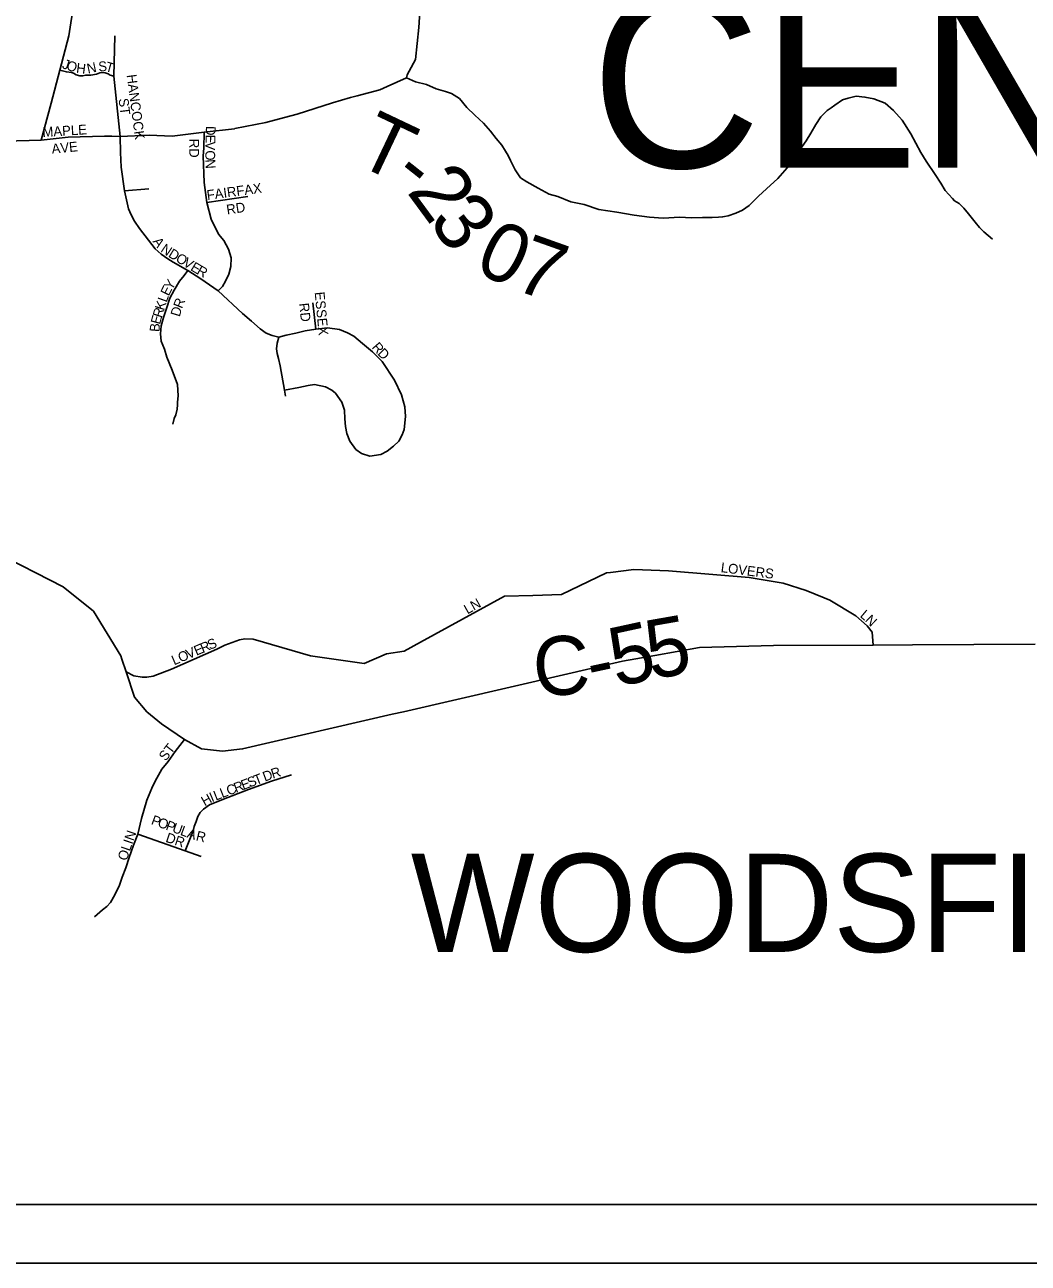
# Model space of a CAD drawing. Extents: x -15 to 405, y -40 to 87.
# Drawn here: x -11.965 to -10.942, y 34.004 to 35.267 of the extents above; entities that cross this region are included whole.
import ezdxf

# ---------------------------------------------------------------- set-up
doc = ezdxf.new("R2010")
doc.units = 0
for name, color, linetype in [('GM_P_State_Location', 7, 'Continuous'), ('GM_X_Airport_Text_Class_2', 7, 'Continuous'), ('GM_X_City_Street_Text', 7, 'Continuous'), ('GM_X_County_Road_Text', 7, 'Continuous'), ('GM_X_Minor_Lake', 7, 'Continuous'), ('GM_X_Minor_River', 7, 'Continuous'), ('GM_X_Rail_Line_Text', 7, 'Continuous'), ('GM_X_State_Location', 7, 'Continuous'), ('GM_X_Township_Text', 7, 'Continuous')]:
    doc.layers.add(name, color=color, linetype=linetype)

msp = doc.modelspace()

# ---------------------------------------------------------------- linework, layer by layer
at = {"layer": 'GM_P_State_Location'}
for points in [[(-11.576, 35.213), (-11.5751, 35.2162), (-11.5733, 35.2198), (-11.5667, 35.2319), (-11.5634, 35.2644), (-11.5601, 35.3189)], [(-11.5957, 35.2043), (-11.576, 35.213)], [(-11.576, 35.213), (-11.5666, 35.2089), (-11.5554, 35.2063), (-11.5457, 35.202), (-11.5361, 35.1992), (-11.5301, 35.1973), (-11.522, 35.1921), (-11.5143, 35.183), (-11.5063, 35.175), (-11.4974, 35.167), (-11.4901, 35.1587), (-11.4845, 35.1511), (-11.4788, 35.1443), (-11.4748, 35.1383), (-11.4723, 35.134), (-11.4699, 35.1288), (-11.4675, 35.124), (-11.465, 35.1192), (-11.463, 35.1164), (-11.4598, 35.1112), (-11.4533, 35.1072), (-11.4417, 35.1005), (-11.4304, 35.0946), (-11.4216, 35.0922), (-11.4083, 35.0867), (-11.3947, 35.084), (-11.3798, 35.0789), (-11.3614, 35.0762), (-11.3437, 35.0731), (-11.3281, 35.0712), (-11.3141, 35.0701), (-11.2972, 35.071), (-11.2856, 35.0703), (-11.274, 35.0707), (-11.2643, 35.0706), (-11.2576, 35.0709), (-11.2536, 35.0713), (-11.2516, 35.0717), (-11.248, 35.0725), (-11.24, 35.075), (-11.2332, 35.0782), (-11.2264, 35.0831), (-11.2168, 35.0924), (-11.2089, 35.1), (-11.1973, 35.1105), (-11.1878, 35.1214), (-11.1783, 35.1351), (-11.1683, 35.1488), (-11.1636, 35.1568), (-11.1584, 35.1656), (-11.1533, 35.1733), (-11.1469, 35.1797), (-11.1429, 35.1826), (-11.1389, 35.1854), (-11.1313, 35.1907), (-11.1253, 35.1923), (-11.1173, 35.1944), (-11.1084, 35.1935), (-11.0993, 35.1917), (-11.0876, 35.1873), (-11.0792, 35.1798), (-11.0703, 35.1698), (-11.0614, 35.1559), (-11.0513, 35.1371), (-11.046, 35.1283), (-11.0367, 35.1144), (-11.031, 35.1056), (-11.0266, 35.0984), (-11.0189, 35.09), (-11.017, 35.0878), (-11.0124, 35.0849), (-11.0076, 35.0801), (-11.0028, 35.0745), (-10.9959, 35.0661), (-10.9915, 35.0606), (-10.987, 35.0562), (-10.9782, 35.0486)], [(-11.7193, 35.1677), (-11.7004, 35.1727), (-11.6874, 35.1762), (-11.6514, 35.1875), (-11.6331, 35.193), (-11.6264, 35.1948)], [(-11.6264, 35.1948), (-11.6031, 35.201), (-11.5957, 35.2043)], [(-11.815, 35.1535), (-11.7822, 35.1578), (-11.7513, 35.1612), (-11.7509, 35.1613)], [(-11.7509, 35.1613), (-11.7193, 35.1677), (-11.7193, 35.1677)]]:
    msp.add_lwpolyline(points, dxfattribs=at)
at = {"layer": 'GM_X_City_Street_Text'}
for points in [[(-11.8745, 35.2147), (-11.8745, 35.2148), (-11.8734, 35.2558)], [(-11.9296, 35.2208), (-11.9227, 35.2191), (-11.9175, 35.2184), (-11.9155, 35.2178), (-11.9127, 35.2161), (-11.9091, 35.215), (-11.9062, 35.215), (-11.903, 35.2159), (-11.8978, 35.216), (-11.8922, 35.2169), (-11.8886, 35.2182), (-11.8866, 35.2186), (-11.8832, 35.2183), (-11.8802, 35.2172), (-11.8782, 35.216), (-11.8745, 35.2148)], [(-11.868, 35.1533), (-11.8745, 35.2147)], [(-11.7679, 34.9959), (-11.7636, 35.0005), (-11.7605, 35.0058), (-11.757, 35.013), (-11.7552, 35.0207), (-11.7546, 35.0295), (-11.7576, 35.0383), (-11.7622, 35.0474), (-11.7675, 35.0537), (-11.775, 35.069), (-11.7797, 35.0861), (-11.7824, 35.1064), (-11.7833, 35.1335), (-11.7827, 35.1415), (-11.7822, 35.1578)], [(-11.9485, 35.1497), (-11.9209, 35.1526), (-11.884, 35.1538), (-11.8766, 35.1536)], [(-11.8766, 35.1536), (-11.8765, 35.1536), (-11.868, 35.1533), (-11.8383, 35.1548), (-11.815, 35.1535)], [(-11.7003, 34.8948), (-11.6859, 34.8972), (-11.6763, 34.8994), (-11.6699, 34.9003), (-11.6587, 34.8982), (-11.6522, 34.8947), (-11.6485, 34.8916), (-11.6419, 34.8825), (-11.6393, 34.8741), (-11.6387, 34.8653), (-11.6381, 34.8577), (-11.6368, 34.8505), (-11.6338, 34.8426), (-11.6276, 34.8343), (-11.6219, 34.83), (-11.6134, 34.8274), (-11.6022, 34.8292), (-11.5955, 34.8326), (-11.5892, 34.8375), (-11.5837, 34.8425), (-11.5802, 34.849), (-11.5783, 34.8546), (-11.577, 34.8679), (-11.5776, 34.8775), (-11.5811, 34.8898), (-11.5882, 34.9049), (-11.6007, 34.9239), (-11.6105, 34.9337), (-11.6207, 34.9423), (-11.6297, 34.9497), (-11.6362, 34.9532), (-11.6443, 34.9566), (-11.6564, 34.9583), (-11.6685, 34.9567), (-11.6792, 34.955), (-11.6887, 34.9528), (-11.6987, 34.9506), (-11.7063, 34.9488), (-11.7128, 34.9505), (-11.7192, 34.9529), (-11.7253, 34.9572), (-11.7339, 34.9651), (-11.7433, 34.9729), (-11.7679, 34.9959), (-11.7858, 35.008), (-11.799, 35.0168), (-11.8138, 35.025), (-11.8195, 35.0285), (-11.826, 35.0332), (-11.8322, 35.0387), (-11.8392, 35.0477), (-11.8483, 35.0596), (-11.8533, 35.0671), (-11.8566, 35.0734), (-11.8595, 35.0797), (-11.8635, 35.098), (-11.8669, 35.1221), (-11.8676, 35.1369), (-11.868, 35.1533)], [(-11.8635, 35.098), (-11.8387, 35.0998)], [(-11.7797, 35.0861), (-11.7379, 35.092)], [(-11.8142, 34.8599), (-11.8128, 34.8659), (-11.8112, 34.8696), (-11.8098, 34.8752), (-11.8095, 34.8796), (-11.8095, 34.8824), (-11.8089, 34.8889), (-11.8095, 34.9005), (-11.815, 34.9152), (-11.8205, 34.9283), (-11.8227, 34.9363), (-11.8261, 34.9446), (-11.8267, 34.9522), (-11.8261, 34.9602), (-11.8238, 34.9687), (-11.8204, 34.9788), (-11.8174, 34.9885), (-11.8128, 34.9966), (-11.8074, 35.0059), (-11.8027, 35.0116), (-11.799, 35.0168)], [(-11.6685, 34.9567), (-11.6714, 34.9837)], [(-11.6994, 34.8885), (-11.7003, 34.8948), (-11.7049, 34.9196), (-11.7066, 34.9268), (-11.7079, 34.932), (-11.7084, 34.9368), (-11.7079, 34.9426), (-11.7063, 34.9488)], [(-11.3046, 34.7101), (-11.2265, 34.7036), (-11.1919, 34.6979), (-11.1682, 34.6903), (-11.1498, 34.6828)], [(-11.5616, 34.6378), (-11.4758, 34.6846), (-11.447, 34.6854)], [(-11.1498, 34.6828), (-11.1442, 34.6805), (-11.1178, 34.6647), (-11.106, 34.6545), (-11.101, 34.6478), (-11.0999, 34.6348)], [(-11.8618, 34.6073), (-11.8539, 34.6033), (-11.8455, 34.6019), (-11.8407, 34.602), (-11.8343, 34.6029), (-11.8156, 34.6102), (-11.7695, 34.6304), (-11.7612, 34.6346), (-11.7461, 34.6401), (-11.7409, 34.641), (-11.7324, 34.6408), (-11.6739, 34.6237), (-11.6192, 34.616), (-11.5962, 34.6258), (-11.5784, 34.6286), (-11.5616, 34.6378)], [(-11.8943, 34.3575), (-11.886, 34.3649), (-11.8817, 34.3682), (-11.8778, 34.3723), (-11.8735, 34.38), (-11.8685, 34.3898), (-11.8659, 34.3982), (-11.8621, 34.4075), (-11.8587, 34.418), (-11.8542, 34.4306), (-11.8498, 34.442), (-11.8463, 34.458), (-11.8407, 34.4765), (-11.8358, 34.4887), (-11.8323, 34.496), (-11.8254, 34.5081), (-11.8191, 34.5159), (-11.8117, 34.5261), (-11.8024, 34.5383)], [(-11.8015, 34.4249), (-11.7935, 34.4455), (-11.7924, 34.4499), (-11.7905, 34.4548), (-11.7886, 34.46), (-11.7863, 34.4641), (-11.7828, 34.4674), (-11.7769, 34.4719), (-11.7641, 34.477), (-11.7371, 34.4876), (-11.7136, 34.4961), (-11.6933, 34.5026)], [(-11.8498, 34.442), (-11.8015, 34.4249), (-11.7853, 34.4192)]]:
    msp.add_lwpolyline(points, dxfattribs=at)
at = {"layer": 'GM_X_State_Location'}
msp.add_line((-5.8735, 34.0644), (-14.8692, 34.0644), dxfattribs=at)
msp.add_lwpolyline([(-14.9291, 34.0044), (-14.9414, 42.1825), (-5.8257, 42.1825), (-5.8134, 34.0044)], close=True, dxfattribs=at)
for points in [[(-11.9385, 35.1873), (-11.9296, 35.2208), (-11.9202, 35.2561), (-11.8917, 35.441), (-11.8905, 35.4449), (-11.8845, 35.4644), (-11.8834, 35.47)], [(-12.3753, 35.067), (-12.3678, 35.1561), (-12.233, 35.1488), (-12.2014, 35.1444), (-12.1695, 35.1399), (-12.1199, 35.1436), (-11.9857, 35.1484), (-11.9485, 35.1497), (-11.9385, 35.1873)], [(-12.0182, 34.7421), (-11.9967, 34.7301), (-11.9262, 34.694), (-11.8952, 34.6694), (-11.8673, 34.6239), (-11.8662, 34.6205)], [(-11.3228, 34.6241), (-11.2771, 34.6322), (-11.2017, 34.6343), (-11.0999, 34.6348), (-11.0599, 34.635)], [(-11.0599, 34.635), (-10.9347, 34.6356)], [(-11.8662, 34.6205), (-11.8618, 34.6073), (-11.8533, 34.5815), (-11.8409, 34.5668), (-11.8258, 34.5544), (-11.8024, 34.5383), (-11.7849, 34.5288), (-11.7635, 34.5266), (-11.7431, 34.5289), (-11.5904, 34.5642)], [(-11.4157, 34.6045), (-11.3556, 34.6184), (-11.3228, 34.6241)], [(-11.5904, 34.5642), (-11.579, 34.5668), (-11.4157, 34.6045)]]:
    msp.add_lwpolyline(points, dxfattribs=at)
at = {"layer": 'GM_X_Township_Text'}
for points in [[(-11.447, 34.6854), (-11.4178, 34.6863), (-11.372, 34.7084), (-11.3677, 34.7089)], [(-11.3677, 34.7089), (-11.3442, 34.7118), (-11.3087, 34.7104), (-11.3046, 34.7101)]]:
    msp.add_lwpolyline(points, dxfattribs=at)

# ---------------------------------------------------------------- texts
at = {"layer": 'GM_X_Airport_Text_Class_2'}
for s, rotation, p in [('J', 341.6342, (-11.9278, 35.2231)), ('O', 341.6342, (-11.9236, 35.2217)), ('H', 352.4967, (-11.9132, 35.2184)), ('N', 11.9207, (-11.9008, 35.2174)), ('S', 3.2526, (-11.89, 35.2196)), ('T', 344.5388, (-11.8838, 35.2201)), ('HANCOCK', 277.5384, (-11.8614, 35.216)), ('ST', 277.1351, (-11.8696, 35.1917)), ('MAPLE', 3.6518, (-11.9469, 35.1527)), ('D', 268.6231, (-11.7805, 35.1641)), ('AVE', 5.5323, (-11.9374, 35.1357)), ('RD', 270, (-11.7974, 35.151)), ('V', 268.6191, (-11.7809, 35.1483)), ('E', 268.6244, (-11.7807, 35.1553)), ('O', 270.0829, (-11.7811, 35.1392)), ('N', 273.3422, (-11.7811, 35.1298)), ('FAIRFAX', 7.721, (-11.779, 35.0885)), ('RD', 8.9673, (-11.7588, 35.0736)), ('A', 305.7638, (-11.8352, 35.0462)), ('N', 325.6348, (-11.8274, 35.0364)), ('D', 328.6507, (-11.8196, 35.0311)), ('O', 328.8672, (-11.8121, 35.0265)), ('V', 328.8564, (-11.8046, 35.022)), ('E', 328.8489, (-11.797, 35.0174)), ('R', 330.5491, (-11.7907, 35.0136)), ('Y', 57.7652, (-11.8154, 34.996)), ('E', 64.0092, (-11.8184, 34.99)), ('ESSEX', 275.4374, (-11.6696, 34.9945)), ('K', 72.277, (-11.8233, 34.9753)), ('L', 70.3554, (-11.8206, 34.9836)), ('D', 73.328, (-11.8073, 34.9689)), ('R', 68.2301, (-11.8049, 34.9772)), ('RD', 276.0054, (-11.6855, 34.9831)), ('E', 74.963, (-11.8274, 34.9611)), ('R', 72.433, (-11.8256, 34.9678)), ('B', 85.2343, (-11.828, 34.9537)), ('R', 311.2705, (-11.6118, 34.9381)), ('D', 314.7098, (-11.6061, 34.9316)), ('LOVERS', 352.6114, (-11.2558, 34.7092)), ('LN', 29.3668, (-11.5138, 34.6659)), ('L', 319.8166, (-11.1141, 34.664)), ('N', 316.113, (-11.1089, 34.6595)), ('R', 23.2177, (-11.7837, 34.6265)), ('S', 23.4577, (-11.7764, 34.6297)), ('O', 23.2101, (-11.8064, 34.6168)), ('V', 23.2264, (-11.7983, 34.6203)), ('E', 23.2273, (-11.7902, 34.6238)), ('L', 23.2273, (-11.8129, 34.614)), ('ST', 52.4371, (-11.8215, 34.5158)), ('S', 21.1571, (-11.736, 34.4894)), ('T', 21.1571, (-11.7294, 34.4919)), ('D', 20.4332, (-11.7204, 34.4954)), ('R', 17.9204, (-11.7123, 34.4984)), ('L', 21.1571, (-11.7639, 34.4786)), ('C', 21.1563, (-11.7573, 34.4811)), ('R', 21.1474, (-11.7499, 34.484)), ('E', 21.1455, (-11.7425, 34.4868)), ('H', 29.1565, (-11.7818, 34.4702)), ('I', 22.8082, (-11.7744, 34.4744)), ('L', 21.2788, (-11.7704, 34.476)), ('P', 339.8021, (-11.8371, 34.4523)), ('O', 339.8198, (-11.8305, 34.4499)), ('P', 339.8394, (-11.8222, 34.4468)), ('U', 339.8302, (-11.8156, 34.4444)), ('L', 339.8021, (-11.8074, 34.4414)), ('OLIN', 71.0279, (-11.8614, 34.4141)), ('DR', 341.5614, (-11.8223, 34.4343)), ('A', 341.2227, (-11.8005, 34.4389)), ('R', 346.1655, (-11.7913, 34.4358))]:
    msp.add_text(s, height=0.01, rotation=rotation, dxfattribs=at).set_placement(p)
at = {"layer": 'GM_X_County_Road_Text'}
msp.add_text('CENTER', height=0.18, rotation=0, dxfattribs=at).set_placement((-11.3881, 35.1216))
at = {"layer": 'GM_X_Minor_Lake'}
for s, rotation, p in [('5', 9.9739, (-11.3266, 34.5995)), ('5', 12.2527, (-11.3621, 34.5918)), ('C', 3.683, (-11.4451, 34.5821)), ('-', 12.0953, (-11.3864, 34.5866))]:
    msp.add_text(s, height=0.06, rotation=rotation, dxfattribs=at).set_placement(p)
at = {"layer": 'GM_X_Minor_River'}
for s, rotation, p in [('T', 334.6118, (-11.6303, 35.1266)), ('-', 321.6218, (-11.5928, 35.1092)), ('2', 306.3381, (-11.5764, 35.097)), ('3', 306.2818, (-11.5545, 35.0672)), ('0', 333.9388, (-11.5087, 35.0173)), ('7', 340.4391, (-11.4686, 34.9982))]:
    msp.add_text(s, height=0.06, rotation=rotation, dxfattribs=at).set_placement(p)
at = {"layer": 'GM_X_Rail_Line_Text'}
msp.add_text('WOODSFIELD', height=0.1, rotation=0, dxfattribs=at).set_placement((-11.5715, 34.3219))

doc.saveas('drawing.dxf')
